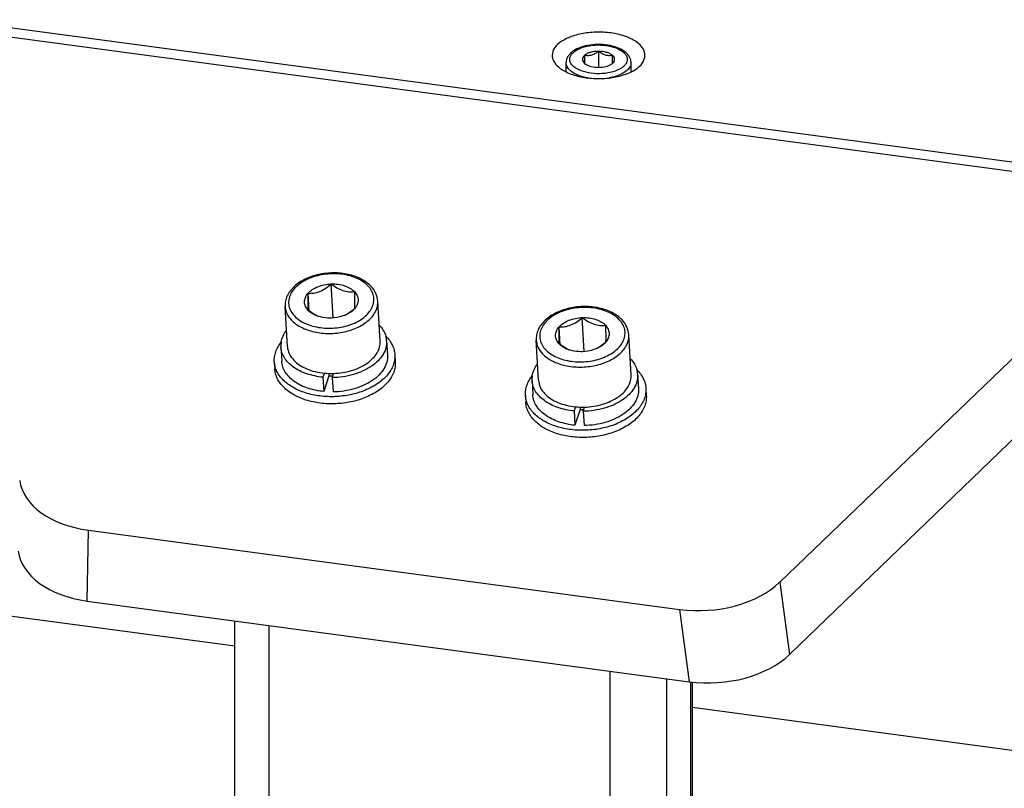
# Model space of a CAD drawing. Header units: millimetres. Extents: x 0 to 420, y 0 to 297.
# Tile 294 of 502: x 338 to 348, y 135 to 143. Entities that reach past the tile are written whole.
import ezdxf

# ---------------------------------------------------------------- set-up
doc = ezdxf.new("R2010")
doc.units = ezdxf.units.MM
doc.header["$LTSCALE"] = 23.1
doc.layers.get('0').update_dxf_attribs({"linetype": 'CONTINUOUS'})
doc.layers.add('02___PRT_ALL_AXES', color=7, linetype='CONTINUOUS')

msp = doc.modelspace()

# ---------------------------------------------------------------- linework, layer by layer
at = {"color": 7, "linetype": 'CONTINUOUS'}
for p, q in [((336.847, 143.165), (350.269, 141.366)), ((336.916, 143.053), (350.111, 141.286)), ((343.663, 142.781), (343.663, 142.694)), ((343.813, 142.824), (343.813, 142.651)), ((343.963, 142.694), (343.963, 142.781)), ((343.463, 142.602), (343.463, 142.703)), ((343.663, 142.694), (343.671, 142.687)), ((343.954, 142.687), (343.963, 142.694)), ((344.163, 142.602), (344.163, 142.703)), ((350.111, 141.286), (345.764, 137.106)), ((350.164, 140.47), (345.869, 136.328)), ((340.695, 140.027), (340.683, 140.218)), ((340.954, 139.953), (340.933, 140.319)), ((341.46, 139.702), (341.435, 140.133)), ((340.461, 139.644), (340.436, 140.076)), ((343.658, 139.59), (343.637, 139.957)), ((343.399, 139.664), (343.388, 139.856)), ((341.529, 139.706), (341.538, 139.552)), ((343.166, 139.282), (343.141, 139.713)), ((344.164, 139.34), (344.139, 139.771)), ((340.391, 139.64), (340.4, 139.486)), ((340.32, 139.482), (340.325, 139.405)), ((341.618, 139.557), (341.623, 139.48)), ((340.859, 139.358), (340.844, 139.314)), ((340.844, 139.314), (340.853, 139.16)), ((340.908, 139.33), (340.853, 139.16)), ((340.907, 139.355), (340.908, 139.33)), ((340.944, 139.31), (340.958, 139.355)), ((340.944, 139.31), (340.953, 139.156)), ((343.096, 139.278), (343.105, 139.124)), ((344.234, 139.344), (344.243, 139.19)), ((344.323, 139.194), (344.327, 139.117)), ((343.025, 139.119), (343.029, 139.042)), ((343.563, 138.996), (343.549, 138.951)), ((343.549, 138.951), (343.558, 138.797)), ((343.613, 138.968), (343.558, 138.797)), ((343.611, 138.992), (343.613, 138.968)), ((343.648, 138.947), (343.663, 138.992)), ((343.648, 138.947), (343.657, 138.793)), ((338.303, 136.904), (338.319, 137.666)), ((338.319, 137.666), (344.684, 136.814)), ((345.764, 137.106), (345.869, 136.328)), ((339.895, 136.417), (336.697, 136.845)), ((338.303, 136.904), (344.788, 136.035)), ((344.684, 136.814), (344.788, 136.035)), ((339.895, 127.801), (339.895, 136.691)), ((340.265, 127.616), (340.265, 136.641)), ((343.936, 127.125), (343.936, 136.149)), ((344.548, 127.225), (344.548, 136.067)), ((344.807, 127.555), (344.807, 136.033)), ((344.824, 127.6), (344.824, 136.031)), ((350.99, 134.93), (344.824, 135.756))]:
    msp.add_line(p, q, dxfattribs=at)
for centre, radius, start, end in [((343.743, 142.789), 0.124, 234.7183, 235.2975), ((343.882, 142.789), 0.124, 304.7025, 305.2817), ((340.897, 140.292), 0.338, 249.742, 251.7819), ((340.923, 140.289), 0.345, 245.5506, 245.799), ((340.918, 140.279), 0.334, 245.7908, 247.593), ((340.918, 140.312), 0.369, 298.7864, 300.5674), ((340.953, 140.295), 0.338, 294.9216, 296.8682), ((340.626, 139.654), 0.235, 170.7171, 183.2447), ((341.295, 139.692), 0.235, 3.3627, 15.8614), ((343.627, 139.927), 0.345, 245.5506, 245.799), ((343.601, 139.93), 0.338, 249.742, 251.7819), ((343.623, 139.917), 0.334, 245.7908, 247.593), ((343.622, 139.949), 0.369, 298.7864, 300.5674), ((343.657, 139.933), 0.338, 294.9216, 296.8682), ((341.049, 139.854), 0.474, 304.4633, 304.9793), ((344, 139.33), 0.235, 3.3627, 15.8614), ((340.933, 140.122), 0.767, 264.3924, 271.8581), ((340.953, 139.785), 0.457, 264.3837, 269.5968), ((343.33, 139.291), 0.235, 170.7171, 183.2447), ((343.754, 139.492), 0.474, 304.4633, 304.9793), ((343.638, 139.759), 0.767, 264.3924, 271.8581), ((343.658, 139.423), 0.457, 264.3837, 269.5968)]:
    msp.add_arc(centre, radius, start, end, dxfattribs=at)
for centre, ratio, start_param, end_param in [((338.574, 138.291), 0.635228, -3.091446, -1.864311), ((338.558, 137.53), 0.636589, -3.092074, -1.864939), ((344.938, 137.438), 0.635228, -1.864311, -0.637176), ((345.043, 136.661), 0.636673, -1.864586, -0.637451)]:
    msp.add_ellipse(centre, major_axis=(1, 0.057), ratio=ratio, start_param=start_param, end_param=end_param, dxfattribs=at)
for points, knots in [([(344.107, 142.81), (344.085, 142.829), (344.031, 142.861), (343.936, 142.889), (343.831, 142.9), (343.724, 142.895), (343.625, 142.872), (343.553, 142.839), (343.508, 142.803), (343.483, 142.773), (343.466, 142.739), (343.463, 142.715), (343.463, 142.703)], [0, 0, 0, 0, 0.115617, 0.248157, 0.392184, 0.537992, 0.675289, 0.796759, 0.85127, 0.902473, 0.95166, 1, 1, 1, 1]), ([(343.544, 142.66), (343.535, 142.668), (343.519, 142.685), (343.503, 142.716), (343.501, 142.748), (343.512, 142.78), (343.535, 142.808), (343.581, 142.845), (343.662, 142.877), (343.773, 142.895), (343.89, 142.891), (343.996, 142.867), (344.058, 142.835), (344.081, 142.815)], [0, 0, 0, 0, 0.049898, 0.093515, 0.134173, 0.17635, 0.223902, 0.278913, 0.411567, 0.566766, 0.728093, 0.877357, 1, 1, 1, 1]), ([(344.081, 142.815), (344.09, 142.807), (344.107, 142.79), (344.122, 142.759), (344.124, 142.727), (344.113, 142.695), (344.09, 142.666), (344.044, 142.63), (343.963, 142.598), (343.852, 142.58), (343.735, 142.584), (343.629, 142.608), (343.567, 142.64), (343.544, 142.66)], [0, 0, 0, 0, 0.049898, 0.093515, 0.134173, 0.17635, 0.223902, 0.278913, 0.411567, 0.566766, 0.728093, 0.877357, 1, 1, 1, 1]), ([(343.663, 142.781), (343.656, 142.775), (343.644, 142.762), (343.637, 142.737), (343.644, 142.713), (343.656, 142.7), (343.663, 142.694)], [0, 0, 0, 0, 0.269614, 0.5, 0.730386, 1, 1, 1, 1]), ([(343.813, 142.824), (343.783, 142.824), (343.741, 142.819), (343.691, 142.801), (343.671, 142.788), (343.663, 142.781)], [0, 0, 0, 0, 0.550744, 0.792912, 1, 1, 1, 1]), ([(343.813, 142.824), (343.801, 142.815), (343.778, 142.798), (343.739, 142.781), (343.7, 142.775), (343.675, 142.778), (343.663, 142.781)], [0, 0, 0, 0, 0.272405, 0.532813, 0.774107, 1, 1, 1, 1]), ([(343.963, 142.781), (343.954, 142.788), (343.934, 142.801), (343.884, 142.819), (343.842, 142.824), (343.813, 142.824)], [0, 0, 0, 0, 0.207088, 0.449256, 1, 1, 1, 1]), ([(343.963, 142.781), (343.951, 142.778), (343.925, 142.775), (343.886, 142.781), (343.848, 142.798), (343.824, 142.815), (343.813, 142.824)], [0, 0, 0, 0, 0.225893, 0.467187, 0.727595, 1, 1, 1, 1]), ([(343.963, 142.694), (343.969, 142.7), (343.981, 142.713), (343.988, 142.737), (343.981, 142.762), (343.969, 142.775), (343.963, 142.781)], [0, 0, 0, 0, 0.269614, 0.5, 0.730386, 1, 1, 1, 1]), ([(344.163, 142.703), (344.163, 142.723), (344.151, 142.765), (344.123, 142.797), (344.107, 142.81)], [0, 0, 0, 0, 0.485735, 1, 1, 1, 1]), ([(343.509, 142.615), (343.496, 142.627), (343.472, 142.653), (343.463, 142.687), (343.463, 142.703)], [0, 0, 0, 0, 0.539224, 1, 1, 1, 1]), ([(343.672, 142.687), (343.691, 142.674), (343.737, 142.656), (343.786, 142.651), (343.813, 142.651)], [0, 0, 0, 0, 0.457532, 1, 1, 1, 1]), ([(343.813, 142.651), (343.839, 142.651), (343.888, 142.656), (343.935, 142.674), (343.953, 142.687)], [0, 0, 0, 0, 0.542468, 1, 1, 1, 1]), ([(344.163, 142.703), (344.163, 142.694), (344.16, 142.675), (344.144, 142.642), (344.111, 142.609), (344.061, 142.577), (343.998, 142.552), (343.951, 142.542), (343.926, 142.537)], [0, 0, 0, 0, 0.088482, 0.182903, 0.34449, 0.53595, 0.756367, 1, 1, 1, 1]), ([(343.699, 142.537), (343.662, 142.544), (343.595, 142.561), (343.533, 142.595), (343.509, 142.615)], [0, 0, 0, 0, 0.547004, 1, 1, 1, 1]), ([(341.362, 140.293), (341.331, 140.325), (341.253, 140.38), (341.113, 140.428), (340.956, 140.443), (340.797, 140.426), (340.651, 140.377), (340.549, 140.31), (340.489, 140.244), (340.457, 140.191), (340.438, 140.134), (340.435, 140.095), (340.436, 140.076)], [0, 0, 0, 0, 0.116615, 0.246755, 0.386435, 0.528174, 0.663799, 0.787256, 0.844019, 0.897821, 0.94947, 1, 1, 1, 1]), ([(341.331, 140.296), (341.298, 140.331), (341.233, 140.373), (341.135, 140.408), (341.021, 140.43), (340.873, 140.431), (340.73, 140.396), (340.63, 140.347), (340.568, 140.303), (340.52, 140.253), (340.487, 140.197), (340.472, 140.139), (340.475, 140.079), (340.497, 140.023), (340.522, 139.99), (340.537, 139.974)], [0, 0, 0, 0, 0.120677, 0.188923, 0.261095, 0.411029, 0.557591, 0.62586, 0.68919, 0.74716, 0.800162, 0.849564, 0.897632, 0.94702, 1, 1, 1, 1]), ([(340.537, 139.974), (340.569, 139.939), (340.635, 139.897), (340.733, 139.863), (340.847, 139.84), (340.995, 139.84), (341.138, 139.875), (341.237, 139.923), (341.299, 139.967), (341.347, 140.018), (341.38, 140.073), (341.395, 140.132), (341.392, 140.191), (341.37, 140.248), (341.345, 140.281), (341.331, 140.296)], [0, 0, 0, 0, 0.120677, 0.188923, 0.261095, 0.411029, 0.557591, 0.62586, 0.68919, 0.74716, 0.800162, 0.849564, 0.897632, 0.94702, 1, 1, 1, 1]), ([(340.684, 140.034), (340.673, 140.047), (340.653, 140.075), (340.642, 140.125), (340.653, 140.175), (340.672, 140.205), (340.683, 140.218)], [0, 0, 0, 0, 0.25689, 0.49483, 0.735716, 1, 1, 1, 1]), ([(340.683, 140.218), (340.697, 140.233), (340.73, 140.261), (340.789, 140.292), (340.859, 140.312), (340.908, 140.318), (340.933, 140.319)], [0, 0, 0, 0, 0.219608, 0.464, 0.727256, 1, 1, 1, 1]), ([(340.683, 140.218), (340.704, 140.217), (340.747, 140.219), (340.813, 140.237), (340.875, 140.272), (340.914, 140.303), (340.933, 140.319)], [0, 0, 0, 0, 0.223508, 0.466454, 0.728741, 1, 1, 1, 1]), ([(340.684, 140.034), (340.685, 140.042), (340.686, 140.063), (340.686, 140.124), (340.685, 140.177), (340.683, 140.218)], [0, 0, 0, 0, 0.125751, 0.337996, 1, 1, 1, 1]), ([(340.933, 140.319), (340.958, 140.32), (341.007, 140.318), (341.094, 140.298), (341.155, 140.266), (341.183, 140.236)], [0, 0, 0, 0, 0.277241, 0.542136, 1, 1, 1, 1]), ([(340.933, 140.319), (340.953, 140.304), (340.993, 140.276), (341.057, 140.246), (341.121, 140.233), (341.163, 140.234), (341.183, 140.236)], [0, 0, 0, 0, 0.275298, 0.539171, 0.780455, 1, 1, 1, 1]), ([(341.183, 140.236), (341.184, 140.196), (341.185, 140.142), (341.185, 140.081), (341.185, 140.06), (341.184, 140.052)], [0, 0, 0, 0, 0.662004, 0.874249, 1, 1, 1, 1]), ([(341.183, 140.236), (341.195, 140.224), (341.215, 140.196), (341.226, 140.146), (341.215, 140.095), (341.196, 140.066), (341.184, 140.052)], [0, 0, 0, 0, 0.25689, 0.49483, 0.735716, 1, 1, 1, 1]), ([(341.435, 140.133), (341.433, 140.162), (341.418, 140.221), (341.383, 140.271), (341.362, 140.293)], [0, 0, 0, 0, 0.487876, 1, 1, 1, 1]), ([(340.504, 139.929), (340.534, 139.898), (340.591, 139.858), (340.677, 139.822), (340.777, 139.793), (340.912, 139.78), (341.073, 139.797), (341.221, 139.846), (341.324, 139.911), (341.384, 139.976), (341.415, 140.026), (341.433, 140.079), (341.436, 140.116), (341.435, 140.133)], [0, 0, 0, 0, 0.115112, 0.179262, 0.247056, 0.389796, 0.534978, 0.673355, 0.797464, 0.853212, 0.90488, 0.953334, 1, 1, 1, 1]), ([(340.436, 140.076), (340.438, 140.049), (340.452, 139.995), (340.484, 139.95), (340.504, 139.929)], [0, 0, 0, 0, 0.480978, 1, 1, 1, 1]), ([(340.78, 139.975), (340.772, 139.979), (340.738, 139.996), (340.707, 140.017), (340.684, 140.034)], [0, 0, 0, 0, 0.245106, 1, 1, 1, 1]), ([(340.779, 139.975), (340.77, 139.978), (340.735, 139.993), (340.703, 140.014), (340.684, 140.034)], [0, 0, 0, 0, 0.270263, 1, 1, 1, 1]), ([(341.184, 140.052), (341.178, 140.047), (341.153, 140.026), (341.126, 140.007), (341.105, 139.994)], [0, 0, 0, 0, 0.252122, 1, 1, 1, 1]), ([(341.184, 140.052), (341.179, 140.047), (341.156, 140.023), (341.128, 140.005), (341.105, 139.993)], [0, 0, 0, 0, 0.233828, 1, 1, 1, 1]), ([(344.066, 139.931), (344.036, 139.963), (343.958, 140.018), (343.817, 140.066), (343.66, 140.081), (343.501, 140.064), (343.356, 140.014), (343.254, 139.948), (343.193, 139.882), (343.161, 139.829), (343.143, 139.772), (343.14, 139.732), (343.141, 139.713)], [0, 0, 0, 0, 0.116615, 0.246755, 0.386435, 0.528174, 0.663799, 0.787256, 0.844019, 0.897821, 0.94947, 1, 1, 1, 1]), ([(344.036, 139.934), (344.003, 139.969), (343.937, 140.011), (343.839, 140.045), (343.726, 140.068), (343.577, 140.068), (343.435, 140.034), (343.335, 139.985), (343.273, 139.941), (343.225, 139.891), (343.192, 139.835), (343.177, 139.776), (343.18, 139.717), (343.202, 139.66), (343.227, 139.627), (343.241, 139.612)], [0, 0, 0, 0, 0.120677, 0.188923, 0.261095, 0.411029, 0.557591, 0.62586, 0.68919, 0.74716, 0.800162, 0.849564, 0.897632, 0.94702, 1, 1, 1, 1]), ([(340.935, 139.951), (340.922, 139.951), (340.874, 139.951), (340.825, 139.959), (340.791, 139.971)], [0, 0, 0, 0, 0.257774, 1, 1, 1, 1]), ([(341.095, 139.988), (341.083, 139.983), (341.032, 139.963), (340.977, 139.953), (340.935, 139.951)], [0, 0, 0, 0, 0.240558, 1, 1, 1, 1]), ([(343.241, 139.612), (343.274, 139.577), (343.339, 139.535), (343.437, 139.5), (343.551, 139.478), (343.699, 139.477), (343.842, 139.512), (343.942, 139.561), (344.004, 139.605), (344.052, 139.655), (344.085, 139.711), (344.1, 139.77), (344.097, 139.829), (344.075, 139.886), (344.05, 139.919), (344.036, 139.934)], [0, 0, 0, 0, 0.120677, 0.188923, 0.261095, 0.411029, 0.557591, 0.62586, 0.68919, 0.74716, 0.800162, 0.849564, 0.897632, 0.94702, 1, 1, 1, 1]), ([(343.388, 139.856), (343.401, 139.871), (343.434, 139.899), (343.494, 139.93), (343.563, 139.95), (343.612, 139.956), (343.637, 139.957)], [0, 0, 0, 0, 0.219608, 0.464, 0.727256, 1, 1, 1, 1]), ([(343.388, 139.856), (343.409, 139.855), (343.452, 139.857), (343.517, 139.875), (343.58, 139.91), (343.619, 139.94), (343.637, 139.957)], [0, 0, 0, 0, 0.223508, 0.466454, 0.728741, 1, 1, 1, 1]), ([(343.637, 139.957), (343.662, 139.958), (343.711, 139.955), (343.799, 139.936), (343.859, 139.904), (343.888, 139.874)], [0, 0, 0, 0, 0.277241, 0.542136, 1, 1, 1, 1]), ([(343.637, 139.957), (343.657, 139.942), (343.697, 139.914), (343.761, 139.884), (343.826, 139.87), (343.868, 139.872), (343.888, 139.874)], [0, 0, 0, 0, 0.275298, 0.539171, 0.780455, 1, 1, 1, 1]), ([(344.139, 139.771), (344.138, 139.8), (344.122, 139.859), (344.087, 139.908), (344.066, 139.931)], [0, 0, 0, 0, 0.487876, 1, 1, 1, 1]), ([(340.394, 139.691), (340.398, 139.714), (340.412, 139.759), (340.436, 139.799), (340.451, 139.818)], [0, 0, 0, 0, 0.482972, 1, 1, 1, 1]), ([(341.45, 139.876), (341.466, 139.858), (341.496, 139.821), (341.515, 139.778), (341.521, 139.756)], [0, 0, 0, 0, 0.51703, 1, 1, 1, 1]), ([(343.389, 139.672), (343.377, 139.685), (343.357, 139.713), (343.346, 139.763), (343.357, 139.813), (343.376, 139.842), (343.388, 139.856)], [0, 0, 0, 0, 0.25689, 0.49483, 0.735716, 1, 1, 1, 1]), ([(343.389, 139.672), (343.39, 139.68), (343.39, 139.7), (343.39, 139.762), (343.389, 139.815), (343.388, 139.856)], [0, 0, 0, 0, 0.125751, 0.337996, 1, 1, 1, 1]), ([(343.888, 139.874), (343.889, 139.833), (343.89, 139.78), (343.89, 139.719), (343.889, 139.698), (343.889, 139.69)], [0, 0, 0, 0, 0.662004, 0.874249, 1, 1, 1, 1]), ([(343.888, 139.874), (343.899, 139.861), (343.919, 139.833), (343.93, 139.783), (343.92, 139.733), (343.9, 139.704), (343.889, 139.69)], [0, 0, 0, 0, 0.25689, 0.49483, 0.735716, 1, 1, 1, 1]), ([(340.32, 139.482), (340.319, 139.5), (340.321, 139.536), (340.34, 139.61), (340.37, 139.661), (340.394, 139.691)], [0, 0, 0, 0, 0.237288, 0.480268, 1, 1, 1, 1]), ([(341.529, 139.706), (341.531, 139.681), (341.525, 139.629), (341.493, 139.555), (341.438, 139.487), (341.364, 139.427), (341.274, 139.378), (341.135, 139.327), (341.021, 139.311), (340.944, 139.31)], [0, 0, 0, 0, 0.096015, 0.197492, 0.308295, 0.430078, 0.562504, 0.703744, 1, 1, 1, 1]), ([(341.321, 139.465), (341.343, 139.481), (341.383, 139.514), (341.429, 139.573), (341.456, 139.636), (341.461, 139.681), (341.46, 139.702)], [0, 0, 0, 0, 0.282321, 0.539652, 0.775949, 1, 1, 1, 1]), ([(341.521, 139.756), (341.549, 139.729), (341.585, 139.682), (341.611, 139.611), (341.617, 139.574), (341.618, 139.557)], [0, 0, 0, 0, 0.519718, 0.762702, 1, 1, 1, 1]), ([(343.141, 139.713), (343.142, 139.687), (343.157, 139.633), (343.189, 139.588), (343.208, 139.567)], [0, 0, 0, 0, 0.480978, 1, 1, 1, 1]), ([(343.208, 139.567), (343.238, 139.535), (343.295, 139.496), (343.381, 139.459), (343.481, 139.431), (343.616, 139.418), (343.778, 139.435), (343.925, 139.484), (344.028, 139.549), (344.088, 139.614), (344.12, 139.664), (344.138, 139.717), (344.14, 139.753), (344.139, 139.771)], [0, 0, 0, 0, 0.115112, 0.179262, 0.247056, 0.389796, 0.534978, 0.673355, 0.797464, 0.853212, 0.90488, 0.953334, 1, 1, 1, 1]), ([(343.889, 139.69), (343.882, 139.685), (343.857, 139.664), (343.831, 139.644), (343.81, 139.632)], [0, 0, 0, 0, 0.252122, 1, 1, 1, 1]), ([(343.889, 139.69), (343.884, 139.684), (343.86, 139.661), (343.833, 139.642), (343.81, 139.631)], [0, 0, 0, 0, 0.233828, 1, 1, 1, 1]), ([(340.844, 139.314), (340.785, 139.32), (340.673, 139.343), (340.547, 139.403), (340.47, 139.468), (340.428, 139.522), (340.4, 139.579), (340.393, 139.62), (340.391, 139.64)], [0, 0, 0, 0, 0.297598, 0.564547, 0.684441, 0.795536, 0.899699, 1, 1, 1, 1]), ([(340.461, 139.644), (340.463, 139.618), (340.477, 139.564), (340.509, 139.519), (340.529, 139.498)], [0, 0, 0, 0, 0.480978, 1, 1, 1, 1]), ([(343.484, 139.613), (343.476, 139.617), (343.443, 139.634), (343.412, 139.655), (343.389, 139.672)], [0, 0, 0, 0, 0.245106, 1, 1, 1, 1]), ([(343.484, 139.612), (343.475, 139.616), (343.44, 139.63), (343.408, 139.652), (343.389, 139.672)], [0, 0, 0, 0, 0.270263, 1, 1, 1, 1]), ([(343.639, 139.589), (343.627, 139.589), (343.578, 139.589), (343.53, 139.597), (343.495, 139.608)], [0, 0, 0, 0, 0.257774, 1, 1, 1, 1]), ([(343.8, 139.626), (343.788, 139.621), (343.736, 139.6), (343.681, 139.591), (343.639, 139.589)], [0, 0, 0, 0, 0.240558, 1, 1, 1, 1]), ([(341.296, 139.173), (341.246, 139.152), (341.141, 139.121), (340.977, 139.101), (340.813, 139.107), (340.658, 139.14), (340.523, 139.197), (340.416, 139.275), (340.354, 139.357), (340.327, 139.428), (340.321, 139.464), (340.32, 139.482)], [0, 0, 0, 0, 0.139128, 0.283281, 0.426885, 0.564448, 0.691435, 0.805254, 0.906422, 0.953757, 1, 1, 1, 1]), ([(340.853, 139.16), (340.794, 139.166), (340.681, 139.188), (340.556, 139.249), (340.479, 139.314), (340.437, 139.367), (340.409, 139.425), (340.401, 139.466), (340.4, 139.486)], [0, 0, 0, 0, 0.297598, 0.564547, 0.684441, 0.795536, 0.899699, 1, 1, 1, 1]), ([(340.529, 139.498), (340.567, 139.457), (340.645, 139.41), (340.76, 139.372), (340.825, 139.361), (340.859, 139.358)], [0, 0, 0, 0, 0.460914, 0.723026, 1, 1, 1, 1]), ([(341.538, 139.552), (341.54, 139.527), (341.534, 139.475), (341.502, 139.401), (341.447, 139.333), (341.373, 139.273), (341.283, 139.224), (341.143, 139.173), (341.029, 139.157), (340.953, 139.156)], [0, 0, 0, 0, 0.096015, 0.197493, 0.308296, 0.430078, 0.562505, 0.703744, 1, 1, 1, 1]), ([(341.618, 139.557), (341.619, 139.538), (341.617, 139.5), (341.597, 139.423), (341.54, 139.33), (341.433, 139.238), (341.344, 139.192), (341.296, 139.173)], [0, 0, 0, 0, 0.105103, 0.212929, 0.444604, 0.706891, 1, 1, 1, 1]), ([(341.623, 139.48), (341.624, 139.461), (341.622, 139.423), (341.602, 139.346), (341.544, 139.253), (341.437, 139.161), (341.349, 139.115), (341.3, 139.096)], [0, 0, 0, 0, 0.105103, 0.212929, 0.444604, 0.706891, 1, 1, 1, 1]), ([(344.154, 139.513), (344.171, 139.496), (344.2, 139.459), (344.219, 139.416), (344.226, 139.394)], [0, 0, 0, 0, 0.51703, 1, 1, 1, 1]), ([(341.3, 139.096), (341.251, 139.075), (341.146, 139.044), (340.982, 139.024), (340.817, 139.03), (340.663, 139.063), (340.528, 139.12), (340.42, 139.198), (340.358, 139.28), (340.332, 139.351), (340.326, 139.387), (340.325, 139.405)], [0, 0, 0, 0, 0.139128, 0.283281, 0.426885, 0.564448, 0.691435, 0.805254, 0.906422, 0.953757, 1, 1, 1, 1]), ([(340.958, 139.355), (341.024, 139.357), (341.15, 139.376), (341.268, 139.429), (341.318, 139.463)], [0, 0, 0, 0, 0.521061, 1, 1, 1, 1]), ([(343.099, 139.329), (343.102, 139.351), (343.116, 139.396), (343.141, 139.437), (343.156, 139.456)], [0, 0, 0, 0, 0.482972, 1, 1, 1, 1]), ([(344.226, 139.394), (344.253, 139.366), (344.289, 139.319), (344.316, 139.248), (344.322, 139.212), (344.323, 139.194)], [0, 0, 0, 0, 0.519718, 0.762702, 1, 1, 1, 1]), ([(343.025, 139.119), (343.024, 139.137), (343.026, 139.174), (343.044, 139.247), (343.074, 139.298), (343.099, 139.329)], [0, 0, 0, 0, 0.237288, 0.480268, 1, 1, 1, 1]), ([(343.549, 138.951), (343.489, 138.957), (343.377, 138.98), (343.251, 139.041), (343.175, 139.106), (343.133, 139.159), (343.105, 139.217), (343.097, 139.258), (343.096, 139.278)], [0, 0, 0, 0, 0.297598, 0.564547, 0.684441, 0.795536, 0.899699, 1, 1, 1, 1]), ([(343.166, 139.282), (343.167, 139.256), (343.182, 139.202), (343.214, 139.156), (343.233, 139.136)], [0, 0, 0, 0, 0.480978, 1, 1, 1, 1]), ([(344.234, 139.344), (344.235, 139.319), (344.23, 139.267), (344.197, 139.193), (344.143, 139.125), (344.069, 139.065), (343.978, 139.015), (343.839, 138.965), (343.725, 138.949), (343.648, 138.947)], [0, 0, 0, 0, 0.096015, 0.197492, 0.308295, 0.430078, 0.562504, 0.703744, 1, 1, 1, 1]), ([(344.026, 139.103), (344.048, 139.118), (344.087, 139.151), (344.133, 139.21), (344.161, 139.274), (344.165, 139.318), (344.164, 139.34)], [0, 0, 0, 0, 0.282321, 0.539652, 0.775949, 1, 1, 1, 1]), ([(344.243, 139.19), (344.244, 139.165), (344.239, 139.113), (344.206, 139.039), (344.151, 138.971), (344.077, 138.911), (343.987, 138.861), (343.848, 138.811), (343.734, 138.795), (343.657, 138.793)], [0, 0, 0, 0, 0.096015, 0.197493, 0.308296, 0.430078, 0.562505, 0.703744, 1, 1, 1, 1]), ([(344.323, 139.194), (344.324, 139.176), (344.322, 139.137), (344.302, 139.061), (344.244, 138.968), (344.137, 138.876), (344.049, 138.83), (344.001, 138.81)], [0, 0, 0, 0, 0.105103, 0.212929, 0.444604, 0.706891, 1, 1, 1, 1]), ([(344.001, 138.81), (343.951, 138.79), (343.846, 138.759), (343.682, 138.739), (343.518, 138.745), (343.363, 138.778), (343.228, 138.834), (343.12, 138.913), (343.058, 138.995), (343.032, 139.066), (343.026, 139.102), (343.025, 139.119)], [0, 0, 0, 0, 0.139128, 0.283281, 0.426885, 0.564448, 0.691435, 0.805254, 0.906422, 0.953757, 1, 1, 1, 1]), ([(343.558, 138.797), (343.498, 138.803), (343.386, 138.826), (343.26, 138.887), (343.184, 138.952), (343.141, 139.005), (343.114, 139.063), (343.106, 139.104), (343.105, 139.124)], [0, 0, 0, 0, 0.297598, 0.564547, 0.684441, 0.795536, 0.899699, 1, 1, 1, 1]), ([(343.233, 139.136), (343.272, 139.095), (343.349, 139.047), (343.465, 139.01), (343.53, 138.999), (343.563, 138.996)], [0, 0, 0, 0, 0.460914, 0.723026, 1, 1, 1, 1]), ([(343.663, 138.992), (343.729, 138.994), (343.855, 139.014), (343.972, 139.066), (344.022, 139.1)], [0, 0, 0, 0, 0.521061, 1, 1, 1, 1]), ([(344.327, 139.117), (344.328, 139.099), (344.326, 139.06), (344.306, 138.984), (344.249, 138.891), (344.142, 138.799), (344.053, 138.753), (344.005, 138.733)], [0, 0, 0, 0, 0.105103, 0.212929, 0.444604, 0.706891, 1, 1, 1, 1]), ([(344.005, 138.733), (343.955, 138.713), (343.85, 138.682), (343.686, 138.662), (343.522, 138.668), (343.368, 138.7), (343.232, 138.757), (343.125, 138.836), (343.063, 138.918), (343.036, 138.989), (343.03, 139.025), (343.029, 139.042)], [0, 0, 0, 0, 0.139128, 0.283281, 0.426885, 0.564448, 0.691435, 0.805254, 0.906422, 0.953757, 1, 1, 1, 1])]:
    msp.add_open_spline(points, degree=3, knots=knots, dxfattribs=at)
at = {"layer": '02___PRT_ALL_AXES', "color": 7, "linetype": 'CONTINUOUS'}
for points, knots in [([(344.246, 142.906), (344.215, 142.932), (344.137, 142.977), (344, 143.017), (343.845, 143.034), (343.686, 143.027), (343.54, 142.995), (343.421, 142.942), (343.337, 142.872), (343.313, 142.809), (343.313, 142.781)], [0, 0, 0, 0, 0.114042, 0.250565, 0.401085, 0.554049, 0.697425, 0.82115, 0.920245, 1, 1, 1, 1]), ([(344.313, 142.781), (344.313, 142.803), (344.299, 142.852), (344.265, 142.889), (344.246, 142.906)], [0, 0, 0, 0, 0.460789, 1, 1, 1, 1]), ([(343.313, 142.781), (343.313, 142.758), (343.327, 142.71), (343.36, 142.673), (343.38, 142.656)], [0, 0, 0, 0, 0.460789, 1, 1, 1, 1]), ([(343.38, 142.656), (343.41, 142.629), (343.489, 142.585), (343.625, 142.544), (343.781, 142.527), (343.939, 142.534), (344.085, 142.566), (344.205, 142.619), (344.289, 142.689), (344.313, 142.752), (344.313, 142.781)], [0, 0, 0, 0, 0.114042, 0.250565, 0.401085, 0.554049, 0.697425, 0.82115, 0.920245, 1, 1, 1, 1])]:
    msp.add_open_spline(points, degree=3, knots=knots, dxfattribs=at)

doc.saveas('drawing.dxf')
